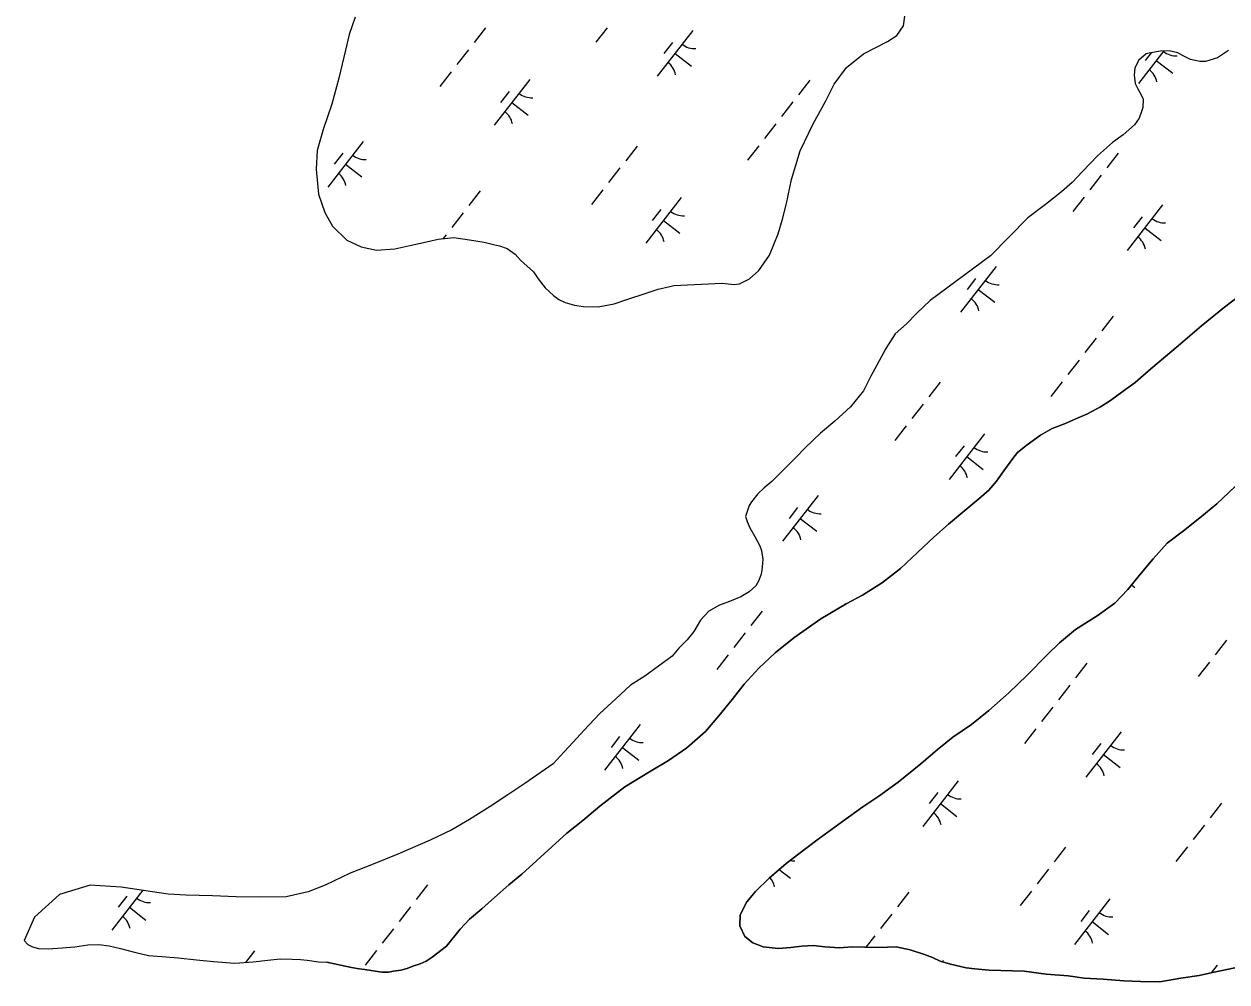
# Model space of a CAD drawing. Extents: x 3888273 to 3909528, y 158682 to 181032.
# Drawn here: x 3897943 to 3898984, y 171960 to 172789 of the extents above; entities that cross this region are included whole.
import ezdxf

# ---------------------------------------------------------------- set-up
doc = ezdxf.new("R2010")
doc.units = 0
doc.layers.add('V-TOPO-SHOR', color=7, linetype='Continuous')
doc.layers.add('V-WETL-SWMP', color=7, linetype='Continuous')

msp = doc.modelspace()

# ---------------------------------------------------------------- linework, layer by layer
at = {"layer": 'V-TOPO-SHOR'}
for points in [[(3898999.9, 172558), (3898981.7, 172544.3), (3898961.9, 172528.1), (3898941.7, 172510.7), (3898918, 172490.9), (3898904.5, 172479.2), (3898894.2, 172471.5), (3898887.5, 172466.6), (3898882.3, 172463), (3898874.4, 172458.1), (3898863.3, 172452), (3898853, 172447.5), (3898843.4, 172443.4), (3898832.7, 172439.3), (3898822.4, 172433.6), (3898810.9, 172425.1), (3898802.6, 172418.6), (3898798.6, 172413.4), (3898790.8, 172402.5), (3898784.5, 172393.7), (3898777.8, 172386), (3898769, 172378.4), (3898755.2, 172367), (3898742.9, 172356.5), (3898730.3, 172345.2), (3898716, 172331.9), (3898701.4, 172318.2), (3898685.6, 172306), (3898668.5, 172295.1), (3898654.2, 172287.7), (3898632.4, 172274.7), (3898609, 172258.1), (3898592.8, 172245.2), (3898578.6, 172231.8)], [(3898575.8, 172038.6), (3898587.7, 172050.3), (3898602.3, 172062.8), (3898613.4, 172071.3), (3898628.8, 172083.1), (3898651, 172099.3), (3898668.8, 172111.8), (3898682.7, 172121.2), (3898699.4, 172133.3), (3898718.8, 172149.1), (3898733, 172161.2), (3898746.5, 172172.1), (3898762.7, 172183.1), (3898777.8, 172195.2), (3898795.2, 172210.6), (3898811, 172225.9), (3898828, 172243.2), (3898839, 172253.7), (3898852.9, 172265.5), (3898871.5, 172277.2), (3898887, 172288.2), (3898898, 172299.9), (3898909.8, 172314), (3898920.1, 172326.4), (3898932.3, 172340.1), (3898946.2, 172350.7), (3898960.4, 172362), (3898975.1, 172374.1), (3899022.5, 172418.9)], [(3898578.6, 172231.8), (3898565.9, 172218.1), (3898555.7, 172204.9), (3898543.9, 172190.8), (3898532.4, 172177.1), (3898516.2, 172162.9), (3898500.4, 172152), (3898484.1, 172142.2), (3898462.7, 172129.2), (3898440.9, 172112.6), (3898426.3, 172100.1), (3898412.4, 172089.2), (3898373.6, 172053.6), (3898362.2, 172044.3), (3898349.9, 172033.4), (3898338.8, 172023.7), (3898328.1, 172014.8), (3898320.2, 172006), (3898308.4, 171991.5), (3898295.8, 171981.8), (3898290.6, 171978.5), (3898285.4, 171976.1), (3898279.1, 171974), (3898274.3, 171972), (3898268.7, 171970.7), (3898262.3, 171969.8), (3898258, 171969), (3898252.4, 171968.9), (3898237.6, 171971.2), (3898232.8, 171971.9), (3898226, 171973), (3898216.4, 171974.9), (3898211.2, 171976.1), (3898204.8, 171977.6)], [(3898990.9, 171972.7), (3898971.4, 171968.5), (3898959.8, 171966), (3898943.9, 171963.8), (3898925.9, 171960.4), (3898909.2, 171960.7), (3898894.8, 171961.3), (3898876.8, 171962.7), (3898860.4, 171963.7), (3898846.4, 171965.6), (3898827.3, 171967), (3898808.5, 171969.6), (3898778.1, 171970.5), (3898765.7, 171971.9), (3898758.1, 171972.6), (3898744.5, 171975.7), (3898735.7, 171978.4), (3898728.9, 171981.5), (3898722.1, 171984.2), (3898709.7, 171988.1), (3898697.7, 171990.8), (3898682.5, 171990.2), (3898670.5, 171990.5), (3898659.3, 171990.8), (3898648.6, 171989.9), (3898635.8, 171990.9), (3898625.8, 171992), (3898615.8, 171991.5), (3898606.3, 171990.2), (3898595.5, 171989.3), (3898582.3, 171990.8), (3898573.5, 171994.3), (3898566.6, 171999.8), (3898562.1, 172008.9), (3898562.4, 172018.5), (3898568.3, 172029.7), (3898575.8, 172038.6)], [(3897942.5, 171996.4), (3897945.8, 171992.8), (3897949.8, 171990.9), (3897955, 171989.3), (3897963.4, 171989), (3897975.4, 171990), (3897986.5, 171990.9), (3897997.7, 171992.6), (3898007.3, 171992.7), (3898016.1, 171991.6), (3898026.1, 171989.3), (3898039.3, 171985.8), (3898050.2, 171983.2), (3898061.7, 171982.5), (3898076.1, 171981.4), (3898091.7, 171979.6), (3898106.5, 171978.2), (3898124.9, 171976.7), (3898140.9, 171977.7), (3898153.7, 171979.4), (3898164.4, 171980.4), (3898174.8, 171980.1), (3898182, 171979.7), (3898187.6, 171979.4), (3898197.6, 171977.9), (3898204.8, 171977.6)]]:
    msp.add_lwpolyline(points, dxfattribs=at)
at = {"layer": 'V-WETL-SWMP'}
for p, q in [((3898341.9, 172785.8), (3898332.1, 172773.2)), ((3898447.4, 172786), (3898437.5, 172773.4)), ((3898521.5, 172783.6), (3898490.8, 172744.1)), ((3898503.8, 172773.3), (3898496.4, 172763.8)), ((3898327.2, 172766.8), (3898317.3, 172754.2)), ((3898506.2, 172763.8), (3898520.4, 172752.8)), ((3898929.2, 172765.9), (3898907.5, 172737.9)), ((3898918.2, 172764.2), (3898913, 172757.6)), ((3898922.8, 172757.6), (3898937, 172746.6)), ((3898312.4, 172747.9), (3898302.6, 172735.3)), ((3898380.3, 172741.1), (3898349.6, 172701.6)), ((3898622.9, 172740.7), (3898613, 172728.1)), ((3898362.5, 172730.9), (3898355.1, 172721.4)), ((3898364.9, 172721.4), (3898379.1, 172710.3)), ((3898608.1, 172721.8), (3898598.3, 172709.1)), ((3898593.4, 172702.8), (3898583.6, 172690.2)), ((3898236.1, 172687.6), (3898205.4, 172648.2)), ((3898578.6, 172683.9), (3898568.8, 172671.3)), ((3898218.4, 172677.4), (3898211, 172667.9)), ((3898473.2, 172683.6), (3898463.4, 172671)), ((3898889.8, 172677.4), (3898880, 172664.8)), ((3898220.8, 172667.9), (3898235, 172656.9)), ((3898458.4, 172664.7), (3898448.6, 172652.1)), ((3898875.1, 172658.5), (3898865.3, 172645.9)), ((3898337.5, 172644.8), (3898327.6, 172632.2)), ((3898443.7, 172645.8), (3898433.9, 172633.1)), ((3898511.5, 172639), (3898480.8, 172599.5)), ((3898860.4, 172639.5), (3898850.5, 172626.9)), ((3898928.2, 172632.7), (3898897.5, 172593.3)), ((3898322.7, 172625.9), (3898312.9, 172613.2)), ((3898493.8, 172628.7), (3898486.4, 172619.2)), ((3898910.5, 172622.5), (3898903.1, 172613)), ((3898496.2, 172619.2), (3898510.4, 172608.2)), ((3898912.9, 172613), (3898927.1, 172602)), ((3898308, 172606.9), (3898305.4, 172603.6)), ((3898784.1, 172579.3), (3898753.4, 172539.8)), ((3898766.3, 172569), (3898758.9, 172559.5)), ((3898768.7, 172559.5), (3898782.9, 172548.5)), ((3898885.4, 172536.4), (3898875.6, 172523.8)), ((3898870.7, 172517.5), (3898860.9, 172504.9)), ((3898855.9, 172498.5), (3898846.1, 172485.9)), ((3898735.7, 172479.4), (3898725.9, 172466.7)), ((3898841.2, 172479.6), (3898831.4, 172467)), ((3898721, 172460.4), (3898711.2, 172447.8)), ((3898706.3, 172441.5), (3898696.4, 172428.8)), ((3898774.1, 172434.7), (3898743.4, 172395.2)), ((3898756.4, 172424.4), (3898749, 172414.9)), ((3898758.8, 172414.9), (3898773, 172403.9)), ((3899022.5, 172418.9), (3898975.1, 172374.1)), ((3898630, 172381.2), (3898599.3, 172341.7)), ((3898975.1, 172374.1), (3898960.4, 172362)), ((3898612.2, 172370.9), (3898604.8, 172361.5)), ((3898614.6, 172361.5), (3898628.8, 172350.4)), ((3898960.4, 172362), (3898946.2, 172350.7)), ((3898946.2, 172350.7), (3898932.3, 172340.1)), ((3898932.3, 172340.1), (3898920.1, 172326.4)), ((3898920.1, 172326.4), (3898909.8, 172314)), ((3898909.8, 172314), (3898898, 172299.9)), ((3898898, 172299.9), (3898887, 172288.2)), ((3898901.4, 172303.9), (3898904.2, 172301.7)), ((3898887, 172288.2), (3898871.5, 172277.2)), ((3898581.6, 172281.3), (3898571.8, 172268.7)), ((3898871.5, 172277.2), (3898852.9, 172265.5)), ((3898566.9, 172262.4), (3898557.1, 172249.7)), ((3898852.9, 172265.5), (3898839, 172253.7)), ((3898839, 172253.7), (3898828, 172243.2)), ((3898983.6, 172256.1), (3898973.7, 172243.5)), ((3898552.2, 172243.4), (3898542.3, 172230.8)), ((3898828, 172243.2), (3898811, 172225.9)), ((3898862.6, 172236.2), (3898852.8, 172223.6)), ((3898968.8, 172237.2), (3898959, 172224.6)), ((3898811, 172225.9), (3898795.2, 172210.6)), ((3898847.9, 172217.3), (3898838, 172204.6)), ((3898795.2, 172210.6), (3898777.8, 172195.2)), ((3898777.8, 172195.2), (3898762.7, 172183.1)), ((3898833.1, 172198.3), (3898823.3, 172185.7)), ((3898475.9, 172183.1), (3898445.2, 172143.7)), ((3898762.7, 172183.1), (3898746.5, 172172.1)), ((3898818.4, 172179.4), (3898808.6, 172166.8)), ((3898892.5, 172176.9), (3898861.8, 172137.5)), ((3898458.1, 172172.9), (3898450.7, 172163.4)), ((3898460.5, 172163.4), (3898474.7, 172152.4)), ((3898746.5, 172172.1), (3898733, 172161.2)), ((3898874.8, 172166.7), (3898867.4, 172157.2)), ((3898733, 172161.2), (3898718.8, 172149.1)), ((3898877.2, 172157.2), (3898891.4, 172146.1)), ((3898718.8, 172149.1), (3898699.4, 172133.3)), ((3898699.4, 172133.3), (3898682.7, 172121.2)), ((3898751.3, 172134.5), (3898720.6, 172095)), ((3898733.5, 172124.2), (3898726.2, 172114.7)), ((3898668.8, 172111.8), (3898651, 172099.3)), ((3898682.7, 172121.2), (3898668.8, 172111.8)), ((3898735.9, 172114.7), (3898750.1, 172103.7)), ((3898979.1, 172115.1), (3898969.3, 172102.5)), ((3898651, 172099.3), (3898628.8, 172083.1)), ((3898964.4, 172096.2), (3898954.6, 172083.6)), ((3898628.8, 172083.1), (3898613.4, 172071.3)), ((3898613.4, 172071.3), (3898602.3, 172062.8)), ((3898844.2, 172077), (3898834.4, 172064.4)), ((3898949.7, 172077.2), (3898939.8, 172064.6)), ((3898602.3, 172062.8), (3898587.7, 172050.3)), ((3898587.7, 172050.3), (3898575.8, 172038.6)), ((3898596.3, 172057.7), (3898606, 172050.2)), ((3898829.5, 172058.1), (3898819.6, 172045.4)), ((3898045.3, 172039.7), (3898018.5, 172005.3)), ((3898291.8, 172044.4), (3898282, 172031.8)), ((3898575.8, 172038.6), (3898568.3, 172029.7)), ((3898814.7, 172039.1), (3898804.9, 172026.5)), ((3898031.5, 172034.5), (3898024.1, 172025)), ((3898568.3, 172029.7), (3898562.4, 172018.5)), ((3898708.5, 172038.2), (3898698.7, 172025.5)), ((3898882.6, 172032.3), (3898851.9, 171992.9)), ((3898033.9, 172025), (3898048.1, 172014)), ((3898277.1, 172025.4), (3898267.3, 172012.8)), ((3898562.4, 172018.5), (3898562.1, 172008.9)), ((3898693.8, 172019.2), (3898683.9, 172006.6)), ((3898864.8, 172022.1), (3898857.4, 172012.6)), ((3898562.1, 172008.9), (3898566.6, 171999.8)), ((3898867.2, 172012.6), (3898881.4, 172001.5)), ((3898262.3, 172006.5), (3898252.5, 171993.9)), ((3898566.6, 171999.8), (3898573.5, 171994.3)), ((3898679, 172000.3), (3898671.4, 171990.5)), ((3898142.1, 171987.3), (3898134.4, 171977.3)), ((3898247.6, 171987.6), (3898237.8, 171974.9)), ((3898573.5, 171994.3), (3898582.3, 171990.8)), ((3898582.3, 171990.8), (3898595.5, 171989.3)), ((3898595.5, 171989.3), (3898606.3, 171990.2)), ((3898606.3, 171990.2), (3898615.8, 171991.5)), ((3898615.8, 171991.5), (3898625.8, 171992)), ((3898625.8, 171992), (3898635.8, 171990.9)), ((3898635.8, 171990.9), (3898648.6, 171989.9)), ((3898648.6, 171989.9), (3898659.3, 171990.8)), ((3898659.3, 171990.8), (3898670.5, 171990.5)), ((3898670.5, 171990.5), (3898682.5, 171990.2)), ((3898682.5, 171990.2), (3898697.7, 171990.8)), ((3898697.7, 171990.8), (3898709.7, 171988.1)), ((3898709.7, 171988.1), (3898722.1, 171984.2)), ((3898722.1, 171984.2), (3898728.9, 171981.5)), ((3898728.9, 171981.5), (3898735.7, 171978.4)), ((3898735.7, 171978.4), (3898744.5, 171975.7)), ((3898738.4, 171978.9), (3898737.6, 171977.8)), ((3898744.5, 171975.7), (3898758.1, 171972.6)), ((3898758.1, 171972.6), (3898765.7, 171971.9)), ((3898765.7, 171971.9), (3898778.1, 171970.5)), ((3898778.1, 171970.5), (3898808.5, 171969.6)), ((3898808.5, 171969.6), (3898827.3, 171967)), ((3898827.3, 171967), (3898846.4, 171965.6)), ((3898846.4, 171965.6), (3898860.4, 171963.7)), ((3898943.9, 171963.8), (3898959.8, 171966)), ((3898959.8, 171966), (3898971.4, 171968.5)), ((3898975.5, 171974.9), (3898970.4, 171968.3)), ((3898971.4, 171968.5), (3898990.9, 171972.7)), ((3898860.4, 171963.7), (3898876.8, 171962.7)), ((3898876.8, 171962.7), (3898894.8, 171961.3)), ((3898894.8, 171961.3), (3898909.2, 171960.7)), ((3898909.2, 171960.7), (3898925.9, 171960.4)), ((3898925.9, 171960.4), (3898943.9, 171963.8))]:
    msp.add_line(p, q, dxfattribs=at)
for points in [[(3898229.1, 172795.3), (3898224.1, 172780.2), (3898220.7, 172766.7), (3898215, 172742.5), (3898208.9, 172720), (3898201.6, 172698.1), (3898196.3, 172679.9), (3898195.3, 172663.7), (3898197.5, 172642), (3898202.8, 172626.2), (3898209.6, 172614.4), (3898222, 172602.3), (3898234.3, 172596.5), (3898247.8, 172593.5), (3898263.6, 172594.8), (3898276.6, 172597.7), (3898288.4, 172600.2), (3898301.1, 172603.1), (3898314.5, 172604.5), (3898328.3, 172602.6), (3898341, 172600.4), (3898348.9, 172598.5), (3898354.1, 172597.4), (3898360.8, 172595.1), (3898367.6, 172590), (3898372.4, 172584.9), (3898383.6, 172574.7), (3898387.6, 172568.9), (3898393.6, 172561), (3898400.8, 172554.4), (3898405.6, 172550.9), (3898411.1, 172548.2), (3898419.1, 172545.9), (3898427, 172544.8), (3898439.6, 172544.5), (3898453.4, 172547), (3898465.3, 172551.1), (3898480.2, 172556), (3898491.6, 172559.7), (3898501.5, 172562.1), (3898505.1, 172563), (3898546.9, 172565), (3898557.2, 172563.9), (3898562, 172564.4), (3898570.6, 172568.8), (3898578.8, 172576), (3898587.8, 172589.1), (3898595.5, 172607.8), (3898599.3, 172620.5), (3898602.7, 172634), (3898606.9, 172654.6), (3898614.5, 172679.5), (3898625.7, 172703), (3898636.6, 172722.9), (3898643.9, 172737.2), (3898654.5, 172751.5), (3898669.4, 172763.5), (3898690.2, 172774), (3898698.1, 172779.2), (3898703.9, 172787.6), (3898705, 172795.9)], [(3898985.2, 172766.4), (3898975.7, 172760), (3898965.5, 172756.7), (3898960.4, 172756.7), (3898952.4, 172758.6), (3898946.1, 172761.7), (3898941.3, 172764.4), (3898933.8, 172765.9), (3898926.3, 172765.8), (3898918, 172764.2), (3898914, 172763.3), (3898907.8, 172758.1), (3898904.3, 172751.4), (3898903.6, 172745), (3898904.4, 172737.9), (3898906.8, 172733.2), (3898909.7, 172728.1), (3898911.3, 172724.2), (3898911, 172717), (3898909.8, 172712.7), (3898907.9, 172707.9), (3898904, 172701.9), (3898894.2, 172693.5), (3898884.8, 172686.7), (3898871.9, 172675.1), (3898859, 172661.6), (3898850, 172652), (3898840.6, 172644), (3898826.9, 172633.2), (3898811.6, 172621.5), (3898795.5, 172605.2), (3898779.1, 172588.8), (3898726.9, 172549.9), (3898715.6, 172539.1), (3898706.6, 172529.9), (3898696.8, 172521.1), (3898688.6, 172508.4), (3898680.9, 172494.1), (3898675.5, 172484.5), (3898669.3, 172471.8), (3898657.9, 172457.9), (3898644.6, 172445.5), (3898632.1, 172435.1), (3898619.2, 172422.7), (3898610.2, 172413.5), (3898601.2, 172404.7), (3898589.8, 172393.5), (3898583.2, 172387.9), (3898577.7, 172382.7), (3898572.2, 172375.9), (3898570.3, 172372.7), (3898567.2, 172363.2), (3898568.5, 172358.9), (3898570.9, 172353.4), (3898575.3, 172345.9), (3898579.4, 172337.7), (3898581, 172333.7), (3898582.2, 172325.8), (3898581.2, 172316.3), (3898580.4, 172312.4), (3898578.5, 172307.2), (3898576.2, 172303.2), (3898570.3, 172298), (3898563.2, 172293.6), (3898553.4, 172289.6), (3898544.7, 172286.3), (3898535.3, 172281.1), (3898528.2, 172273.5), (3898522.4, 172263.5), (3898516.6, 172256.4), (3898509.5, 172249.2), (3898503.7, 172242.4), (3898491.9, 172233.6), (3898480.1, 172225.1)], [(3898777.8, 172386), (3898784.5, 172393.7), (3898790.8, 172402.5), (3898798.6, 172413.4), (3898802.6, 172418.6), (3898810.9, 172425.1), (3898822.4, 172433.6), (3898832.7, 172439.3), (3898843.4, 172443.4), (3898853, 172447.5), (3898863.3, 172452), (3898874.4, 172458.1), (3898882.3, 172463), (3898887.5, 172466.6), (3898894.2, 172471.5), (3898904.5, 172479.2), (3898918, 172490.9), (3898941.7, 172510.7), (3898961.9, 172528.1), (3898981.7, 172544.3), (3898999.9, 172558)], [(3898480.1, 172225.1), (3898467.6, 172217.1), (3898455, 172205.5), (3898441, 172192.7), (3898427.3, 172177.9), (3898417.9, 172168), (3898410.1, 172159.6), (3898400.7, 172149.2), (3898376, 172132), (3898361.4, 172122.2), (3898346, 172112.1), (3898328.3, 172100.9), (3898312.9, 172092), (3898294.1, 172083.1), (3898266.1, 172071.1), (3898244.9, 172062.2), (3898224.8, 172054.5), (3898203.2, 172044.1), (3898188.6, 172038.3), (3898169.4, 172034.1), (3898146.6, 172033.9), (3898126.2, 172034), (3898105.8, 172034.9), (3898082.7, 172035.5), (3898067.4, 172036.4), (3898026.6, 172042.5), (3897999.7, 172044.1), (3897973.3, 172036), (3897951.5, 172016.4), (3897942.5, 171996.4), (3897945.8, 171992.8), (3897949.8, 171990.9), (3897955, 171989.3), (3897963.4, 171989), (3897975.4, 171990), (3897986.5, 171990.9), (3897997.7, 171992.6), (3898007.3, 171992.7), (3898016.1, 171991.6), (3898026.1, 171989.3), (3898039.3, 171985.8), (3898050.2, 171983.2), (3898061.7, 171982.5), (3898076.1, 171981.4), (3898091.7, 171979.6), (3898106.5, 171978.2), (3898124.9, 171976.7), (3898140.9, 171977.7), (3898153.7, 171979.4), (3898164.4, 171980.4), (3898174.8, 171980.1), (3898182, 171979.7), (3898187.6, 171979.4), (3898197.6, 171977.9), (3898204.8, 171977.6), (3898211.2, 171976.1), (3898216.4, 171974.9), (3898226, 171973), (3898232.8, 171971.9), (3898237.6, 171971.2), (3898252.4, 171968.9), (3898258, 171969), (3898262.3, 171969.8), (3898268.7, 171970.7), (3898274.3, 171972), (3898279.1, 171974), (3898285.4, 171976.1), (3898290.6, 171978.5), (3898295.8, 171981.8), (3898308.4, 171991.5), (3898320.2, 172006), (3898328.1, 172014.8), (3898338.8, 172023.7), (3898349.9, 172033.4), (3898362.2, 172044.3), (3898373.6, 172053.6), (3898412.4, 172089.2), (3898426.3, 172100.1), (3898440.9, 172112.6), (3898462.7, 172129.2), (3898484.1, 172142.2), (3898500.4, 172152), (3898516.2, 172162.9), (3898532.4, 172177.1), (3898543.9, 172190.8), (3898555.7, 172204.9), (3898565.9, 172218.1), (3898578.6, 172231.8), (3898592.8, 172245.2), (3898609, 172258.1), (3898632.4, 172274.7), (3898654.2, 172287.7), (3898668.5, 172295.1), (3898685.6, 172306), (3898701.4, 172318.2), (3898716, 172331.9), (3898730.3, 172345.2), (3898742.9, 172356.5), (3898755.2, 172367), (3898769.1, 172378.4), (3898777.8, 172386)]]:
    msp.add_lwpolyline(points, dxfattribs=at)
for centre, start, end in [((3898523.3, 172785.5), 231.343, 272.8866), ((3898940, 172779.3), 231.343, 272.8866), ((3898489.4, 172741.9), 11.343, 52.8866), ((3898906, 172735.7), 11.343, 52.8866), ((3898382.1, 172743), 231.343, 272.8866), ((3898348.1, 172699.4), 11.343, 52.8866), ((3898237.9, 172689.6), 231.343, 272.8866), ((3898204, 172646), 11.343, 52.8866), ((3898513.3, 172640.9), 231.343, 272.8866), ((3898479.4, 172597.3), 11.343, 52.8866), ((3898930, 172634.7), 231.343, 272.8866), ((3898896.1, 172591.1), 11.343, 52.8866), ((3898785.9, 172581.2), 231.343, 272.8866), ((3898751.9, 172537.6), 11.343, 52.8866), ((3898775.9, 172436.6), 231.343, 272.8866), ((3898742, 172393), 11.343, 52.8866), ((3898631.8, 172383.1), 231.343, 272.8866), ((3898597.8, 172339.5), 11.343, 52.8866), ((3898477.7, 172185.1), 231.343, 272.8866), ((3898894.3, 172178.8), 231.343, 272.8866), ((3898443.7, 172141.5), 11.343, 52.8866), ((3898860.4, 172135.2), 11.343, 52.8866), ((3898753.1, 172136.4), 231.343, 272.8866), ((3898719.2, 172092.8), 11.343, 52.8866), ((3898608.9, 172082.9), 259.994, 272.8866), ((3898575, 172039.3), 11.343, 40.9337), ((3898051, 172046.7), 231.343, 272.8866), ((3898884.4, 172034.2), 231.343, 272.8866), ((3898017.1, 172003.1), 11.343, 52.8866), ((3898850.4, 171990.6), 11.343, 52.8866)]:
    msp.add_arc(centre, 17.6, start, end, dxfattribs=at)

doc.saveas('drawing.dxf')
